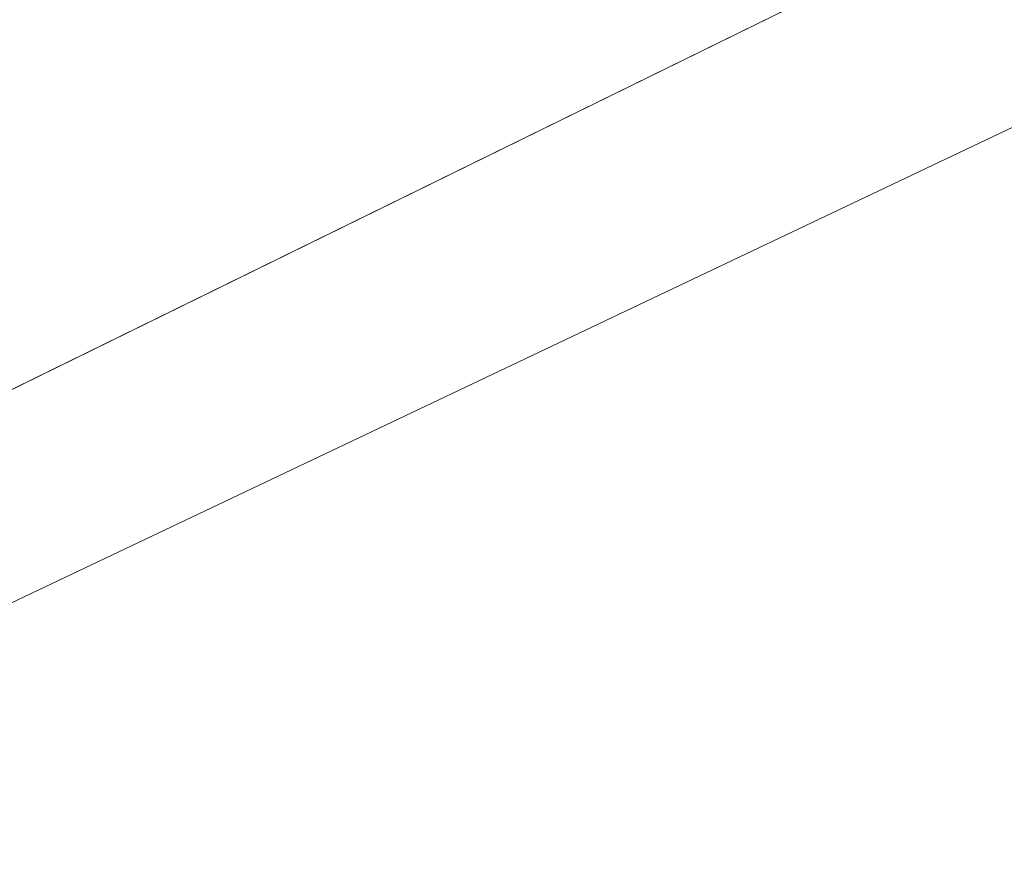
# Model space of a CAD drawing. Header units: millimetres. Extents: x 162876 to 168130, y 402614 to 405602.
# Tile 488 of 656: x 165490.01 to 165493.19, y 403902.38 to 403905.12. Entities that reach past the tile are written whole.
import ezdxf

# ---------------------------------------------------------------- set-up
doc = ezdxf.new("R2010")
doc.units = ezdxf.units.MM
for name, color, linetype, lineweight in [('X-CA190022.004-UO-BGT_Ondergrond$0$GE_203_VGOHaag_Lijn_GEM', 253, 'X-CA190022.004-UO-BGT_Ondergrond$0$Heg', 9), ('X-CA190022.004-UO-BGT_Ondergrond$0$GE_401_OTDErf_Vlak_GEM', 253, 'Continuous', 9), ('X-CA190022.004-UO-BGT_Ondergrond$0$GE_479_BTDGroenvoorziening_grasenkruida_GEM', 253, 'Continuous', 9), ('X-CA190022.004-UO-KAD_Percelen$0$B-WE-KG-GRENS_PERCEEL-GV', 150, 'Continuous', 9), ('X-CA190022.004-UO-OPB_Opbreek_v0.1$0$V-WE-VH-VERHARDING_TEGEL-A-200', 252, 'Continuous', 18)]:
    doc.layers.add(name, color=color, linetype=linetype, lineweight=lineweight)
doc.layers.add('X-CA190022.004-UO-OPB_Opbreek_v0.1$0$V-WE-VH-VERHARDING_ASFALT-A-200 DEKLAAG FREZEN', color=32, linetype='Continuous', lineweight=18, transparency=0.5)
doc.linetypes.add('X-CA190022.004-UO-BGT_Ondergrond$0$Heg', pattern='A,5,-1.5,[2,dgnlstyle-meierijstad.shx,S=0.007937,R=45,X=0,Y=0],-1.5', length=8)

msp = doc.modelspace()

# ---------------------------------------------------------------- hatches: boundary and pattern name
at = {"layer": 'X-CA190022.004-UO-OPB_Opbreek_v0.1$0$V-WE-VH-VERHARDING_ASFALT-A-200 DEKLAAG FREZEN'}
h = msp.add_hatch(dxfattribs=at)
h.set_pattern_fill('AVH-ASFALT', color=256, scale=0.5, pattern_type=2)
h.set_pattern_definition([(60, (0, 0), (-0.4330127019, 0.25), []), (120, (0, 0), (-0.4330127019, -0.25), [])])
h.paths.add_polyline_path([(165509.7816, 403931.39), (165512.2576, 403933.865), (165509.6084, 403936.1928), (165509.2789, 403935.8538), (165480.2366, 403905.168, 0.008697), (165475.2467, 403899.7023), (165477.8214, 403897.4324, -0.008776), (165479.1541, 403898.874), (165480.2736, 403900.062), (165495.0276, 403915.726)])
at = {"layer": 'X-CA190022.004-UO-OPB_Opbreek_v0.1$0$V-WE-VH-VERHARDING_TEGEL-A-200'}
h = msp.add_hatch(dxfattribs=at)
h.set_pattern_fill('AVH-TEGEL_300X300_HALFST-SO', color=256, scale=2, pattern_type=2)
h.set_pattern_definition([(0, (0, 0), (0.6, 0.3), [0.6, -0.6]), (90, (0, 0), (-0.6, 4e-17), [])])
edge = h.paths.add_edge_path()
edge.add_line((165468.5105, 403879.8795), (165470.3123, 403879.3785))
edge.add_line((165470.3123, 403879.3785), (165470.3534, 403879.5789))
edge.add_arc((165621.5347, 403843.8199), 155.3528, 166.262853, 166.692372, ccw=False)
edge.add_arc((165501.6692, 403873.13), 31.9558, 144.71918, 166.27624, ccw=False)
edge.add_arc((165508.1583, 403869.4315), 39.396, 137.84681, 145.77908, ccw=False)
edge.add_line((165478.9519, 403895.8707), (165480.0453, 403897.0302))
edge.add_line((165480.0453, 403897.0302), (165509.5157, 403928.2885))
edge.add_line((165509.5157, 403928.2885), (165514.018, 403932.9109))
edge.add_arc((165515.3017, 403931.4049), 1.9789, 52.1378, 130.4467, ccw=False)
edge.add_line((165516.5163, 403932.9672), (165517.0066, 403932.5344))
edge.add_line((165517.0066, 403932.5344), (165524.0861, 403926.2835))
edge.add_line((165524.0861, 403926.2835), (165525.3461, 403927.7242))
edge.add_line((165525.3461, 403927.7242), (165518.0268, 403934.1622))
edge.add_arc((165515.3011, 403931.4806), 3.8237, 44.5335, 128.0137)
edge.add_line((165512.9463, 403934.4931), (165512.2257, 403933.7656))
edge.add_line((165512.2257, 403933.7656), (165509.7504, 403931.2913))
edge.add_line((165509.7504, 403931.2913), (165480.2432, 403899.9641))
edge.add_line((165480.2432, 403899.9641), (165478.005, 403897.5889))
edge.add_arc((165523.1796, 403857.2925), 60.5356, 138.266592, 144.367175)
edge.add_arc((165502.0463, 403872.9997), 34.2112, 145.12798, 166.39015)
edge.add_arc((165598.9048, 403848.731), 134.063, 166.050115, 166.564962)

# ---------------------------------------------------------------- linework, layer by layer
at = {"layer": 'X-CA190022.004-UO-BGT_Ondergrond$0$GE_203_VGOHaag_Lijn_GEM'}
msp.add_line((165499.634, 403908.667), (165487.482, 403902.701), dxfattribs=at)
at = {"layer": 'X-CA190022.004-UO-BGT_Ondergrond$0$GE_401_OTDErf_Vlak_GEM', "flags": 128}
msp.add_lwpolyline([(165475.856, 403840.688), (165471.251, 403861.21), (165478.197, 403864.547), (165481.737, 403866.247), (165491.124, 403870.755), (165512.35, 403880.95), (165510.661, 403882.579), (165509.24, 403883.95), (165508.858, 403883.764), (165504.2, 403888.18), (165501.75, 403890.633), (165487.482, 403902.701), (165499.634, 403908.667), (165524.544, 403920.283), (165523.107, 403917.625), (165542.892, 403898.827)], dxfattribs=at)
at = {"layer": 'X-CA190022.004-UO-BGT_Ondergrond$0$GE_479_BTDGroenvoorziening_grasenkruida_GEM', "flags": 128}
msp.add_lwpolyline([(165524.544, 403920.283), (165499.634, 403908.667), (165487.482, 403902.701), (165501.75, 403890.633), (165504.2, 403888.18), (165503.307, 403887.747), (165502.733, 403887.468), (165468.64, 403870.919), (165469.04, 403872.87), (165470.412, 403879.566)], dxfattribs=at)
at = {"layer": 'X-CA190022.004-UO-KAD_Percelen$0$B-WE-KG-GRENS_PERCEEL-GV', "flags": 128}
for points in [[(165206.02, 403764.38), (165414.648, 403867.011), (165488.008, 403902.301), (165500.095, 403908.046), (165516.162, 403915.666), (165529.8, 403922.245), (165525.447, 403925.461), (165439.548, 403884.215), (165377.01, 403853.973), (165312.395, 403823.042), (165261.19, 403798.093), (165219.371, 403778.022), (165203.794, 403770.499)], [(165544.369, 403869.579), (165505.303, 403903.521), (165500.095, 403908.046), (165488.008, 403902.301), (165512.515, 403881.147), (165523.967, 403871.262), (165536.316, 403860.6), (165536.643, 403860.314)]]:
    msp.add_lwpolyline(points, close=True, dxfattribs=at)

doc.saveas('drawing.dxf')
